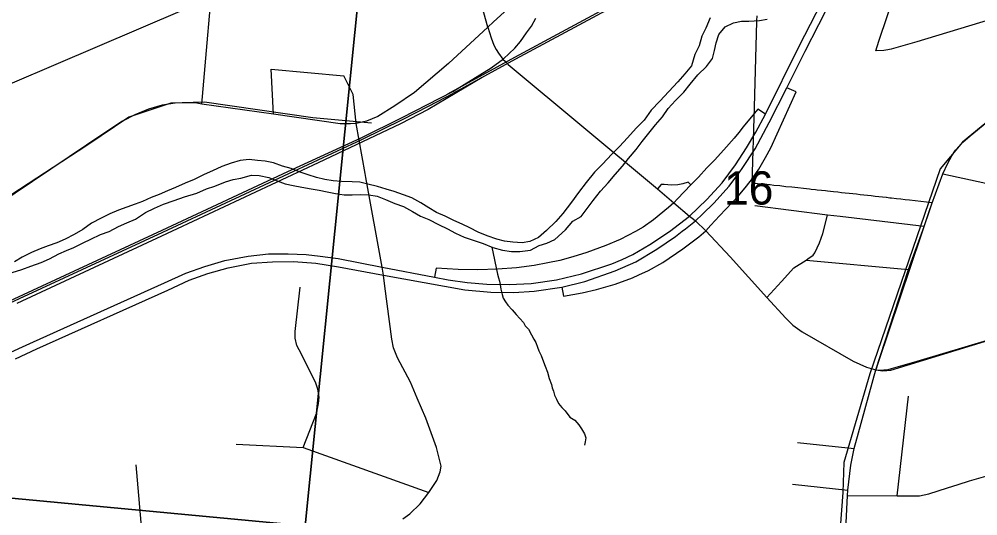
# Model space of a CAD drawing. Extents: x -8.2 to 38.5, y -0.1 to 21.9.
# Drawn here: x 6.498 to 7.706, y 18.009 to 18.635 of the extents above; entities that cross this region are included whole.
import ezdxf

# ---------------------------------------------------------------- set-up
doc = ezdxf.new("R2010")
doc.units = 0
for name, color, linetype in [('Default', 7, 'Continuous'), ('GM_X_Adjacent_County_Text', 7, 'Continuous'), ('GM_X_County_Road_Text', 7, 'Continuous'), ('GM_X_Interstate_Location', 7, 'Continuous'), ('GM_X_Minor_River', 7, 'Continuous'), ('GM_X_Section_Text', 7, 'Continuous'), ('GM_X_State_Location', 7, 'Continuous'), ('GM_X_Township_Subdivision_Text', 7, 'Continuous'), ('GM_X_Township_Text', 7, 'Continuous'), ('GM_X_US_Location', 7, 'Continuous')]:
    doc.layers.add(name, color=color, linetype=linetype)

msp = doc.modelspace()

# ---------------------------------------------------------------- linework, layer by layer
at = {"layer": 'Default'}
msp.add_lwpolyline([(7.7289, 18.6361), (7.722, 18.6342), (7.629, 18.6062), (7.6, 18.5978), (7.5969, 18.5969), (7.5925, 18.5959), (7.5878, 18.5953), (7.5775, 18.5947), (7.5814, 18.6069), (7.6487, 18.8063)], dxfattribs=at)
at = {"layer": 'GM_X_Adjacent_County_Text'}
for points in [[(5.9396, 19.0747), (6.9585, 18.9896), (6.8589, 17.9964), (5.838, 18.0925)], [(6.9585, 18.9896), (7.9789, 18.8702), (7.8777, 17.8803), (6.8589, 17.9964)], [(6.8589, 17.9964), (6.7536, 16.9855), (5.7325, 17.1233), (5.838, 18.0925)]]:
    msp.add_lwpolyline(points, close=True, dxfattribs=at)
at = {"layer": 'GM_X_Interstate_Location'}
for points in [[(7.4221, 18.4338), (7.4227, 18.4347), (7.43, 18.4457), (7.4385, 18.4602), (7.4454, 18.4725), (7.4772, 18.5432), (7.4655, 18.5482)], [(7.4247, 18.5161), (7.4106, 18.499), (7.4048, 18.4919)], [(7.4384, 18.5151), (7.429, 18.5213), (7.4247, 18.5161)], [(7.4048, 18.4919), (7.3991, 18.4847), (7.3859, 18.4699), (7.3745, 18.4572), (7.3647, 18.4473), (7.354, 18.4355), (7.3446, 18.4261)], [(7.3446, 18.4261), (7.3413, 18.4293), (7.3344, 18.427), (7.328, 18.4259), (7.3204, 18.4254), (7.3157, 18.426), (7.3109, 18.4264), (7.3073, 18.4265), (7.3025, 18.4209)], [(7.3634, 18.3679), (7.3696, 18.375), (7.3805, 18.3871), (7.4047, 18.4122), (7.4147, 18.4241), (7.4221, 18.4338)], [(7.3446, 18.4261), (7.3278, 18.4083), (7.323, 18.4034)], [(7.323, 18.4034), (7.3163, 18.3973), (7.2973, 18.3819), (7.2846, 18.3727), (7.275, 18.3673), (7.2555, 18.3571), (7.2376, 18.3494), (7.2134, 18.3409), (7.1958, 18.3351), (7.1793, 18.3307), (7.1642, 18.3277), (7.1471, 18.3244), (7.1248, 18.3216), (7.1009, 18.3197), (7.0764, 18.3189), (7.0514, 18.3194), (7.0239, 18.3208), (7.0215, 18.3095)], [(7.279, 18.3124), (7.2912, 18.3182), (7.3091, 18.3282), (7.3344, 18.3453), (7.3545, 18.3605), (7.3634, 18.3679)], [(7.182, 18.2971), (7.1841, 18.2859), (7.2078, 18.29), (7.2256, 18.2941), (7.249, 18.3007), (7.2709, 18.3086), (7.279, 18.3124)]]:
    msp.add_lwpolyline(points, dxfattribs=at)
at = {"layer": 'GM_X_Minor_River'}
for points in [[(6.813, 18.4351), (6.8235, 18.431), (6.8337, 18.4273), (6.8438, 18.4251), (6.8544, 18.4229), (6.8661, 18.4211), (6.8763, 18.4193), (6.8865, 18.4171), (6.897, 18.4149), (6.908, 18.4135), (6.9178, 18.4132), (6.9281, 18.4137), (6.9391, 18.4134), (6.9496, 18.4116), (6.9597, 18.4075), (6.9717, 18.4026), (6.9826, 18.3985), (6.9938, 18.3922), (7.0039, 18.3866), (7.0144, 18.3821), (7.0267, 18.3761), (7.038, 18.3704), (7.048, 18.3649), (7.0589, 18.36), (7.0717, 18.3559), (7.0829, 18.3521), (7.0949, 18.3469), (7.1073, 18.3435), (7.1187, 18.342), (7.1293, 18.3421), (7.1426, 18.3436), (7.1534, 18.3494), (7.163, 18.3526), (7.1733, 18.3572), (7.1866, 18.3694), (7.196, 18.3802), (7.2064, 18.3859), (7.2139, 18.396), (7.2213, 18.4064), (7.2308, 18.4179), (7.2402, 18.4283), (7.2492, 18.4391), (7.2586, 18.4494), (7.2661, 18.4591), (7.2755, 18.4706), (7.2833, 18.4806), (7.2916, 18.4911), (7.3002, 18.5014), (7.3089, 18.5115), (7.316, 18.5219), (7.325, 18.5323), (7.3355, 18.5426), (7.3438, 18.5526), (7.3532, 18.5645), (7.3641, 18.5752), (7.372, 18.5849), (7.3745, 18.5951), (7.3763, 18.6049), (7.3796, 18.6154), (7.3879, 18.6251), (7.3983, 18.6301), (7.4082, 18.6321), (7.4176, 18.6322), (7.4309, 18.633), (7.4405, 18.6347)], [(7.3688, 18.6362), (7.3635, 18.6231), (7.3583, 18.6134), (7.355, 18.6009), (7.3497, 18.5901), (7.3452, 18.5758), (7.3369, 18.5657), (7.3283, 18.5557), (7.3056, 18.5313), (7.2947, 18.5198), (7.2856, 18.5075), (7.2755, 18.4972), (7.2649, 18.4853), (7.2547, 18.4742), (7.245, 18.4646), (7.2332, 18.452), (7.2231, 18.4421), (7.2125, 18.4287), (7.203, 18.4164), (7.194, 18.4041), (7.1833, 18.39), (7.1743, 18.3796), (7.1627, 18.3685), (7.1525, 18.3597), (7.1418, 18.3547), (7.1319, 18.3527), (7.1205, 18.3537), (7.1099, 18.3548), (7.1002, 18.3573), (7.0878, 18.3619), (7.0765, 18.3663), (7.066, 18.3716), (7.0563, 18.3764), (7.0458, 18.3809), (7.035, 18.3865), (7.0241, 18.3909), (7.0144, 18.3969), (7.0044, 18.4033), (6.9932, 18.4096), (6.9827, 18.4133), (6.971, 18.4175), (6.9609, 18.4204), (6.95, 18.4237), (6.9375, 18.4267), (6.9274, 18.4293), (6.9179, 18.4296), (6.9046, 18.4303), (6.894, 18.431), (6.8835, 18.4328), (6.8729, 18.4353), (6.8624, 18.4387), (6.8523, 18.442)], [(6.8523, 18.442), (6.841, 18.4465), (6.8301, 18.4494), (6.8188, 18.4535), (6.8083, 18.4557), (6.7985, 18.4568), (6.7882, 18.4578), (6.7768, 18.4566), (6.7654, 18.4531), (6.7539, 18.4489), (6.742, 18.4435), (6.7316, 18.4388), (6.7189, 18.4327), (6.7074, 18.4281), (6.6955, 18.4224), (6.6851, 18.4185), (6.6748, 18.4138), (6.6648, 18.4099), (6.654, 18.4049), (6.6445, 18.4014), (6.6341, 18.3979), (6.6234, 18.394), (6.6127, 18.3893), (6.6019, 18.3839), (6.5896, 18.3778), (6.5787, 18.3698), (6.5679, 18.3632), (6.5564, 18.3575), (6.5457, 18.3528), (6.5349, 18.349), (6.525, 18.3454), (6.5139, 18.3408), (6.5023, 18.3347), (6.4927, 18.3288)], [(6.4896, 18.3156), (6.5019, 18.3195), (6.513, 18.3237), (6.526, 18.3283), (6.5367, 18.3326), (6.5483, 18.3391), (6.5579, 18.3434), (6.5675, 18.3469), (6.579, 18.3527), (6.5886, 18.3573), (6.6009, 18.3635), (6.612, 18.367), (6.6236, 18.3735), (6.634, 18.3781), (6.6451, 18.3828), (6.6575, 18.3911), (6.669, 18.3965), (6.6801, 18.4015), (6.6935, 18.4061), (6.7065, 18.4107), (6.7222, 18.4156), (6.7345, 18.4209), (6.7448, 18.4244), (6.7583, 18.4298), (6.7682, 18.4325), (6.7777, 18.4342), (6.7911, 18.438), (6.8006, 18.4377), (6.813, 18.4351)], [(7.0937, 18.3474), (7.1008, 18.3136), (7.1022, 18.309), (7.1036, 18.3048), (7.1042, 18.3002), (7.1052, 18.2945), (7.1069, 18.288), (7.1083, 18.283), (7.1109, 18.2787), (7.1138, 18.2744), (7.1193, 18.2686), (7.1245, 18.2627), (7.1293, 18.2576), (7.1337, 18.2526), (7.1359, 18.2483), (7.14, 18.244), (7.144, 18.237), (7.1469, 18.2316), (7.1494, 18.2274), (7.1512, 18.2216), (7.1529, 18.217), (7.1562, 18.2108), (7.159, 18.2031), (7.1612, 18.1977), (7.164, 18.19), (7.1661, 18.182), (7.1689, 18.1746), (7.1699, 18.1704), (7.1717, 18.1662), (7.1727, 18.1612), (7.1752, 18.1558), (7.1778, 18.1504), (7.1822, 18.1453), (7.1863, 18.1414), (7.1921, 18.1332), (7.1985, 18.1293), (7.2033, 18.1238), (7.2066, 18.1187), (7.2106, 18.1122), (7.2123, 18.1072), (7.2114, 18.1022), (7.2106, 18.0981)]]:
    msp.add_lwpolyline(points, dxfattribs=at)
at = {"layer": 'GM_X_Section_Text'}
msp.add_lwpolyline([(7.722, 18.2313), (7.629, 18.2033), (7.6, 18.1949), (7.5969, 18.194), (7.5925, 18.193), (7.5878, 18.1925), (7.5775, 18.1919), (7.5814, 18.204), (7.6487, 18.4034), (7.6415, 18.4043), (7.6198, 18.4067), (7.6147, 18.4072), (7.6092, 18.4078), (7.6037, 18.4084), (7.5971, 18.4091), (7.5953, 18.4093), (7.591, 18.4098), (7.5906, 18.4099), (7.5859, 18.4104), (7.5812, 18.4109), (7.5766, 18.4114), (7.5718, 18.4119), (7.5672, 18.4124), (7.5625, 18.4129), (7.5578, 18.4134), (7.5531, 18.414), (7.5485, 18.4145), (7.5438, 18.415), (7.5391, 18.4155), (7.5344, 18.416), (7.5298, 18.4165), (7.5241, 18.4171), (7.5167, 18.4179), (7.5141, 18.4182), (7.5091, 18.4188), (7.5035, 18.4194), (7.5017, 18.4196), (7.4961, 18.4202), (7.4942, 18.4204), (7.4866, 18.4212), (7.4792, 18.422), (7.4716, 18.4228), (7.4642, 18.4236), (7.4567, 18.4245), (7.4491, 18.4253), (7.4445, 18.4258), (7.4436, 18.4259), (7.4367, 18.4266), (7.4363, 18.4266), (7.4285, 18.4274), (7.4219, 18.4281), (7.4247, 18.5238), (7.4277, 18.6317), (7.4278, 18.633), (7.4279, 18.639)], dxfattribs=at)
at = {"layer": 'GM_X_State_Location'}
for points in [[(7.5057, 18.6281), (7.531, 18.6778), (7.5459, 18.7037), (7.5595, 18.7274), (7.5799, 18.7544), (7.6022, 18.78), (7.6224, 18.8002), (7.6498, 18.8235), (7.6726, 18.8408), (7.7038, 18.8597), (7.733, 18.8752), (7.7608, 18.8871), (7.842, 18.92), (7.8665, 18.929), (7.8933, 18.9371), (7.9181, 18.943), (7.9415, 18.9472), (7.9681, 18.9505), (7.975, 18.9509)], [(7.4384, 18.5151), (7.4809, 18.6008), (7.5237, 18.6843)], [(7.4062, 18.4425), (7.4092, 18.4467), (7.4256, 18.4715), (7.4434, 18.5043), (7.4655, 18.5482), (7.4886, 18.5943), (7.5057, 18.6281)], [(6.2129, 18.0899), (6.5166, 18.2281), (6.6815, 18.3023), (6.7085, 18.3148), (6.7322, 18.3231), (6.7576, 18.3306), (6.787, 18.3361), (6.8125, 18.3389), (6.8374, 18.3392), (6.86, 18.3382), (6.8777, 18.3361), (6.9002, 18.333), (6.9556, 18.3221), (7.0215, 18.3095), (7.0389, 18.3062), (7.0626, 18.3031), (7.0877, 18.3007), (7.1156, 18.3004), (7.1436, 18.3018), (7.1755, 18.3063), (7.2069, 18.3139), (7.245, 18.3264), (7.258, 18.3319), (7.2714, 18.3382), (7.2927, 18.3506), (7.3178, 18.3672), (7.343, 18.3866), (7.3646, 18.4073), (7.3841, 18.4284), (7.4006, 18.451), (7.4148, 18.4726), (7.4262, 18.4923), (7.4384, 18.5151)], [(7.3592, 18.3891), (7.3733, 18.403), (7.3928, 18.4241), (7.4062, 18.4425)], [(6.4937, 18.2068), (6.5207, 18.2192), (6.6857, 18.2934), (6.7126, 18.3059), (6.7363, 18.3142), (6.7618, 18.3216), (6.7912, 18.3271), (6.8177, 18.3291), (6.844, 18.3293), (6.8721, 18.3274), (6.9008, 18.3225), (6.9574, 18.3122), (7.0598, 18.2938), (7.0925, 18.2907), (7.1217, 18.2905), (7.1473, 18.292), (7.182, 18.2971), (7.2109, 18.3041), (7.2491, 18.3175), (7.2753, 18.3289), (7.3015, 18.3451), (7.3254, 18.3609), (7.3337, 18.3674), (7.338, 18.3707), (7.3504, 18.3804), (7.3592, 18.3891)]]:
    msp.add_lwpolyline(points, dxfattribs=at)
at = {"layer": 'GM_X_Township_Subdivision_Text'}
for p, q in [((6.8157, 18.5717), (6.9073, 18.5634)), ((6.8189, 18.5151), (6.8157, 18.5717)), ((7.4896, 18.3311), (7.6186, 18.3193)), ((7.6045, 18.034), (7.6186, 18.1596)), ((7.479, 18.1014), (7.5502, 18.0939)), ((6.6573, 17.9385), (6.6459, 18.0731)), ((7.4727, 18.0487), (7.5421, 18.0412))]:
    msp.add_line(p, q, dxfattribs=at)
for points in [[(6.9229, 18.5033), (6.9192, 18.5399), (6.9073, 18.5634)], [(7.6619, 18.4396), (7.7763, 18.4151), (7.8366, 18.4102)], [(7.6385, 18.3735), (7.5327, 18.3859), (7.5168, 18.3879), (7.4253, 18.3996)], [(7.4404, 18.2839), (7.4589, 18.3042), (7.4742, 18.3215), (7.4896, 18.3311), (7.4919, 18.3326), (7.4986, 18.3375), (7.5008, 18.3404), (7.5067, 18.3528), (7.5107, 18.3645), (7.5168, 18.3879)], [(6.8562, 18.0951), (6.8728, 18.1379), (6.8754, 18.1503), (6.8762, 18.1586), (6.8746, 18.1684), (6.872, 18.176), (6.8539, 18.2126), (6.8481, 18.2235), (6.8463, 18.2327), (6.846, 18.2412), (6.8526, 18.2971)], [(6.7717, 18.0991), (6.8562, 18.0951), (7.0145, 18.0385)]]:
    msp.add_lwpolyline(points, dxfattribs=at)
at = {"layer": 'GM_X_Township_Text'}
for points in [[(6.7285, 18.5276), (6.7448, 18.7159), (6.7506, 18.7771), (6.7591, 18.8675), (6.7692, 18.9632), (6.7767, 19.0441), (6.7821, 19.1146), (6.7892, 19.1919), (6.7915, 19.2162), (6.7923, 19.2433), (6.7912, 19.2826), (6.7904, 19.3009), (6.7898, 19.3108)], [(7.0887, 18.6247), (7.0839, 18.6426), (7.0788, 18.6603), (7.0763, 18.6735), (7.0754, 18.6841), (7.0756, 18.7308), (7.0739, 18.7915), (7.0701, 18.8215), (7.0555, 18.889), (7.0538, 18.8993), (7.0551, 18.9113), (7.0604, 18.9226)], [(7.1834, 18.7111), (7.0958, 18.6314), (7.0887, 18.6247), (7.0391, 18.5787), (6.9965, 18.5424), (6.9718, 18.5255), (6.9503, 18.5121), (6.9359, 18.5062), (6.9229, 18.5033), (6.9158, 18.5026), (6.9029, 18.5029), (6.8189, 18.5151), (6.7285, 18.5276)], [(7.6449, 18.3925), (7.648, 18.4019), (7.6619, 18.4396), (7.6681, 18.4532), (7.6732, 18.4626), (7.6781, 18.4697), (7.6873, 18.4796), (7.6962, 18.4876), (7.7222, 18.5086), (7.7572, 18.5369), (7.8057, 18.5756), (7.8176, 18.5863), (7.883, 18.6375), (7.9302, 18.6726), (7.9515, 18.6883), (7.9521, 18.689)], [(7.0887, 18.6247), (7.093, 18.6113), (7.0963, 18.6019), (7.0993, 18.5965), (7.1024, 18.5918), (7.1079, 18.5844), (7.1111, 18.5811)], [(7.1111, 18.5811), (7.1144, 18.5777), (7.3025, 18.4209)], [(6.7285, 18.5276), (6.7201, 18.5292), (6.7091, 18.5294), (6.6948, 18.5288), (6.6785, 18.5265), (6.6614, 18.5213), (6.6443, 18.5143), (6.6286, 18.5061), (6.6065, 18.4914), (6.4248, 18.3695), (6.3208, 18.3001), (6.2774, 18.2723)], [(6.9351, 18.4353), (6.9342, 18.4402), (6.9229, 18.5033)], [(6.9592, 18.2985), (6.9574, 18.3122), (6.9556, 18.3221), (6.9351, 18.4353)], [(7.3025, 18.4209), (7.323, 18.4034), (7.343, 18.3866), (7.3479, 18.3825)], [(7.5777, 18.1928), (7.6186, 18.3193), (7.6385, 18.3735), (7.6449, 18.3925)], [(7.3479, 18.3825), (7.3504, 18.3804), (7.3634, 18.3679), (7.3942, 18.3352), (7.4404, 18.2839), (7.4644, 18.2579), (7.4731, 18.2492), (7.4848, 18.2407), (7.5491, 18.2037), (7.5659, 18.1961), (7.5777, 18.1928)], [(6.9818, 18.0054), (6.9906, 18.0116), (7.0035, 18.0241), (7.0145, 18.0385), (7.0247, 18.0537), (7.0288, 18.0643), (7.0301, 18.0716), (7.024, 18.095), (7.0109, 18.1322), (7, 18.1571), (6.9913, 18.1774), (6.975, 18.2082), (6.97, 18.2206), (6.9677, 18.2317), (6.9592, 18.2985)], [(7.5777, 18.1928), (7.5864, 18.1917), (7.5965, 18.1925), (7.7201, 18.2303)], [(7.4769, 17.8242), (7.4858, 17.8472), (7.4981, 17.8711), (7.5159, 17.905), (7.5238, 17.9217), (7.5292, 17.936), (7.533, 17.9465), (7.5364, 17.9605), (7.5389, 17.9747), (7.542, 18.0348), (7.5421, 18.0412), (7.5461, 18.0728), (7.5502, 18.0939), (7.5558, 18.1136), (7.5777, 18.1928)], [(7.542, 18.0348), (7.6045, 18.034), (7.6185, 18.0342), (7.6326, 18.0343), (7.6444, 18.0365), (7.6679, 18.0441), (7.6811, 18.0485), (7.6955, 18.0529), (7.7161, 18.0588)]]:
    msp.add_lwpolyline(points, dxfattribs=at)
at = {"layer": 'GM_X_US_Location'}
for points in [[(8.0122, 19.0043), (7.984, 18.9134), (7.9581, 18.6956), (7.828, 18.5957), (7.6866, 18.4798), (7.6586, 18.4459), (7.5702, 18.188), (7.5371, 18.0763), (7.5359, 18.0382), (7.5297, 17.9547), (7.5174, 17.9141), (7.4819, 17.8466), (7.4512, 17.7655), (7.4217, 17.7115), (7.3837, 17.6537), (7.3542, 17.6243), (7.3088, 17.5972)], [(7.1243, 18.8448), (7.0688, 18.8096), (6.9384, 18.7469), (6.8107, 18.6918), (6.2229, 18.4404)], [(7.5779, 18.8355), (7.5559, 18.8234), (7.5082, 18.7975), (7.4507, 18.7645), (7.3218, 18.6941), (7.1223, 18.5864), (7.0382, 18.5403)], [(7.5791, 18.8333), (7.5571, 18.8213), (7.5095, 18.7953), (7.4519, 18.7623), (7.323, 18.6919), (7.1235, 18.5842), (7.0457, 18.5415)], [(7.0446, 18.5437), (7.093, 18.5734), (7.1084, 18.5847), (7.1227, 18.5981), (7.1299, 18.6063), (7.1377, 18.6174), (7.1439, 18.626), (7.1493, 18.6358)], [(7.0817, 18.5612), (7.0138, 18.5207), (6.9788, 18.5026), (6.8751, 18.4535), (6.6776, 18.3611), (6.4953, 18.2766)], [(6.475, 18.2744), (6.6785, 18.3688), (6.837, 18.4426), (6.9292, 18.4852), (6.9811, 18.5109), (7.013, 18.5271), (7.0446, 18.5437)], [(6.476, 18.2722), (6.6796, 18.3665), (6.838, 18.4404), (6.9303, 18.4829), (6.9822, 18.5087), (7.0142, 18.5249), (7.0457, 18.5415)], [(6.9423, 18.5036), (6.8685, 18.5105), (6.732, 18.5299), (6.6893, 18.529), (6.6365, 18.5113), (6.5837, 18.4755), (6.2769, 18.275)]]:
    msp.add_lwpolyline(points, dxfattribs=at)

# ---------------------------------------------------------------- texts
at = {"layer": 'GM_X_County_Road_Text'}
msp.add_text('16', height=0.04186, rotation=0, dxfattribs=at).set_placement((7.3863, 18.4011))

doc.saveas('drawing.dxf')
